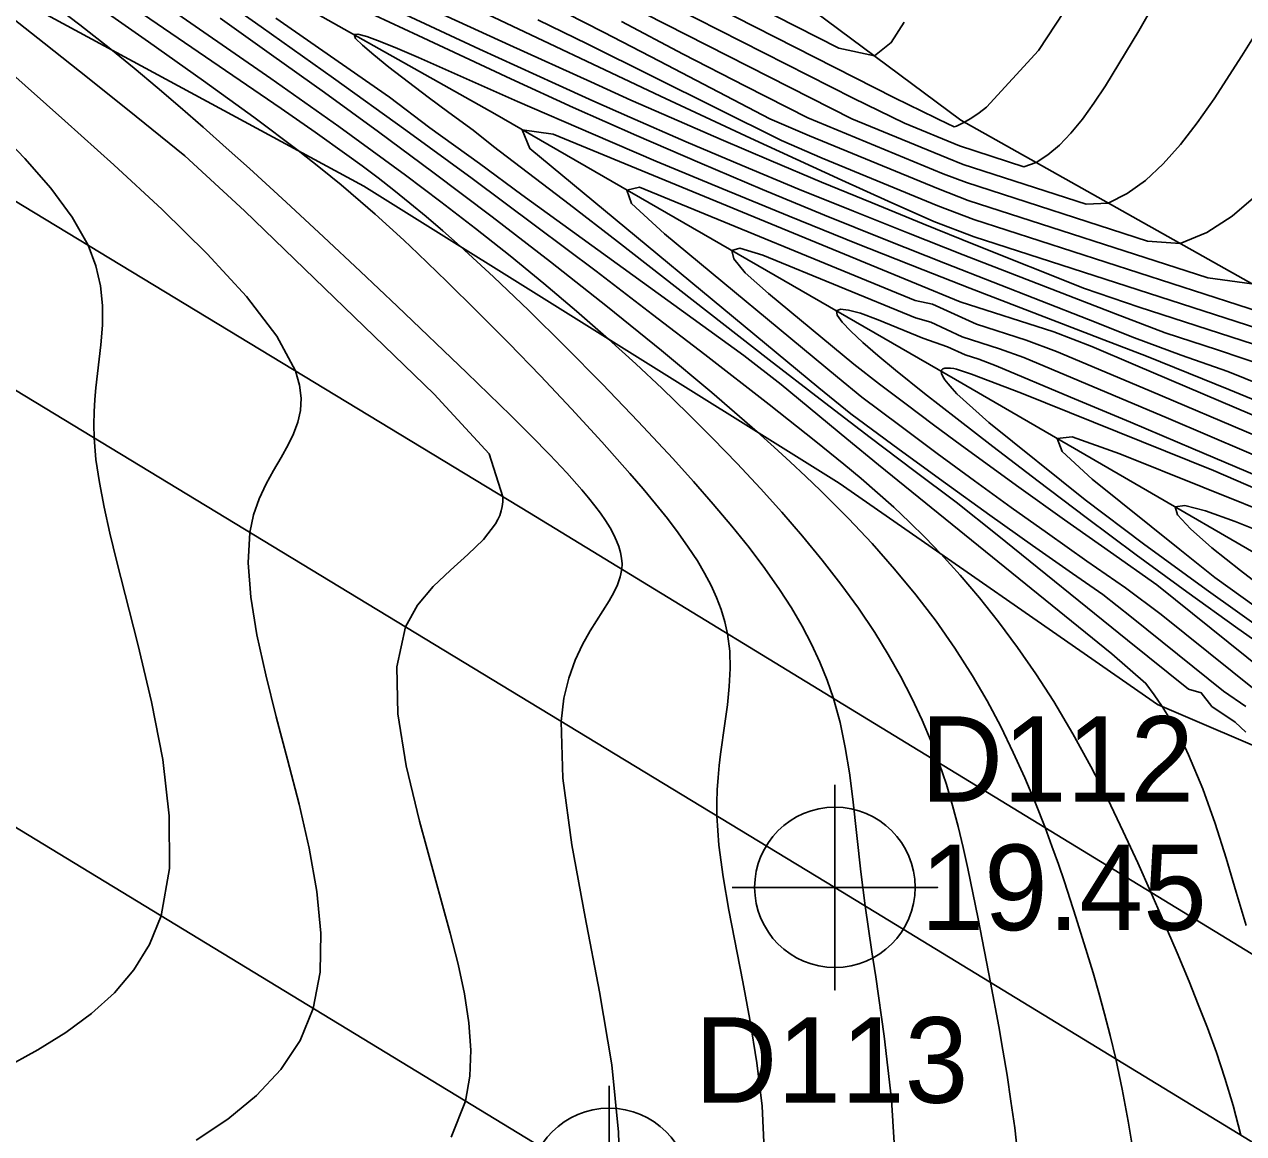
# Model space of a CAD drawing. Extents: x 2356077 to 2359823, y 225951 to 227822.
# Drawn here: x 2356705.55 to 2356741.17, y 227243.13 to 227275.54 of the extents above; entities that cross this region are included whole.
import ezdxf

# ---------------------------------------------------------------- set-up
doc = ezdxf.new("R2010")
doc.units = 0
for name, color, linetype in [('DTM Contours Major', 7, 'Continuous'), ('DTM Contours Minor', 7, 'Continuous'), ('Exist DTM Crownline', 7, 'Continuous'), ('Exist DTM Crownline Cogo Number', 7, 'Continuous'), ('Exist DTM Crownline Cogo Point CELL', 7, 'Continuous'), ('Exist Roads EOP', 7, 'Continuous'), ('Exist Roads EOP Cogo Elevation', 7, 'Continuous'), ('Exist Roads EOP Cogo Number', 7, 'Continuous'), ('Exist Roads EOP Cogo Point CELL', 7, 'Continuous'), ('PH Exist DTM Breakline', 7, 'Continuous')]:
    doc.layers.add(name, color=color, linetype=linetype)

msp = doc.modelspace()

# ---------------------------------------------------------------- linework, layer by layer
at = {"layer": 'DTM Contours Major'}
for points in [[(2356741.948, 227275.948), (2356741.121, 227274.621), (2356740.31, 227273.364), (2356739.821, 227272.666), (2356739.327, 227272.028), (2356738.823, 227271.462), (2356738.306, 227270.981), (2356737.772, 227270.595), (2356737.216, 227270.319), (2356736.577, 227270.284), (2356732.982, 227271.446), (2356732.504, 227271.635), (2356729.73, 227272.778), (2356717.655, 227278.92)], [(2356702.602, 227277.773), (2356706.13, 227274.991), (2356707.442, 227273.948), (2356708.814, 227272.849), (2356710.238, 227271.696), (2356711.981, 227270.093), (2356717.521, 227264.733), (2356719.133, 227262.995), (2356719.534, 227261.735), (2356719.53, 227261.592), (2356719.512, 227261.454), (2356719.481, 227261.321), (2356719.438, 227261.193), (2356719.384, 227261.069), (2356719.319, 227260.948), (2356718.968, 227260.485), (2356718.512, 227260.044), (2356718.003, 227259.595), (2356717.494, 227259.112), (2356717.037, 227258.567), (2356716.686, 227257.933), (2356716.429, 227256.768), (2356716.461, 227255.394), (2356716.707, 227253.87), (2356717.093, 227252.254), (2356717.994, 227248.984), (2356718.221, 227248.08), (2356718.406, 227247.208), (2356718.535, 227246.369), (2356718.594, 227245.566), (2356718.567, 227244.802), (2356718.441, 227244.08), (2356718.017, 227243.024)], [(2356741.467, 227266.193), (2356738.124, 227267.273), (2356736.528, 227267.824), (2356733.302, 227269.11), (2356731.81, 227269.712), (2356730.322, 227270.32), (2356728.841, 227270.932), (2356727.369, 227271.551), (2356725.907, 227272.175), (2356724.458, 227272.805), (2356723.275, 227273.329), (2356722.097, 227273.857), (2356719.732, 227274.934), (2356713.672, 227277.718)], [(2356711.272, 227275.719), (2356712.776, 227274.653), (2356714.321, 227273.547), (2356715.895, 227272.402), (2356717.49, 227271.222), (2356719.218, 227269.917), (2356720.926, 227268.597), (2356722.586, 227267.285), (2356724.165, 227266.005), (2356725.633, 227264.78), (2356726.958, 227263.632), (2356727.457, 227263.186), (2356727.93, 227262.754), (2356728.38, 227262.332), (2356728.811, 227261.918), (2356729.225, 227261.509), (2356729.627, 227261.1), (2356730.317, 227260.366), (2356730.975, 227259.623), (2356731.599, 227258.869), (2356732.187, 227258.099), (2356732.739, 227257.313), (2356733.253, 227256.508), (2356733.681, 227255.769), (2356734.078, 227255.019), (2356734.445, 227254.267), (2356734.783, 227253.519), (2356735.092, 227252.784), (2356735.374, 227252.068), (2356735.575, 227251.528), (2356735.762, 227251.001), (2356735.939, 227250.482), (2356736.273, 227249.456), (2356736.606, 227248.389), (2356736.776, 227247.824), (2356736.946, 227247.24), (2356737.113, 227246.631), (2356737.277, 227245.99), (2356737.437, 227245.313), (2356737.626, 227244.429), (2356737.804, 227243.488), (2356737.969, 227242.501)], [(2356741.584, 227263.496), (2356738.415, 227264.841), (2356735.709, 227265.984), (2356734.819, 227266.312), (2356733.365, 227266.782), (2356732.084, 227267.364), (2356731.579, 227267.468), (2356723.524, 227270.785), (2356723.157, 227270.697), (2356723.29, 227270.305), (2356724.257, 227269.416), (2356729.305, 227265.234), (2356730.024, 227264.643), (2356731.126, 227263.815), (2356732.223, 227263.001), (2356733.312, 227262.204), (2356734.387, 227261.425), (2356735.446, 227260.668), (2356736.595, 227259.856), (2356737.718, 227259.071), (2356738.767, 227258.292), (2356741.532, 227256.07)], [(2356741.996, 227260.582), (2356740.929, 227261.014), (2356740.062, 227261.324), (2356739.455, 227261.478), (2356739.169, 227261.444), (2356739.239, 227261.209), (2356739.617, 227260.798), (2356740.249, 227260.243), (2356741.082, 227259.577), (2356742.061, 227258.834)]]:
    msp.add_lwpolyline(points, dxfattribs=at)
at = {"layer": 'DTM Contours Minor'}
for points in [[(2356731.256, 227275.601), (2356730.877, 227275.008), (2356730.391, 227274.616), (2356729.347, 227274.846), (2356716.386, 227281.441)], [(2356736.663, 227277.037), (2356735.184, 227274.773), (2356733.659, 227273.119), (2356733.446, 227272.956), (2356733.231, 227272.81), (2356733.014, 227272.681), (2356732.787, 227272.567), (2356732.718, 227272.544), (2356732.694, 227272.551), (2356732.663, 227272.576), (2356732.569, 227272.614), (2356730.97, 227273.397), (2356716.43, 227280.791)], [(2356706.961, 227279.352), (2356712.473, 227275.466), (2356714.58, 227273.969), (2356716.697, 227272.446), (2356718.63, 227271.032), (2356720.488, 227269.652), (2356722.253, 227268.323), (2356723.907, 227267.064), (2356725.431, 227265.891), (2356727.308, 227264.432), (2356728.676, 227263.35), (2356729.494, 227262.685), (2356729.997, 227262.265), (2356730.481, 227261.848), (2356730.951, 227261.427), (2356731.412, 227260.995), (2356731.869, 227260.544), (2356732.328, 227260.067), (2356732.889, 227259.448), (2356733.453, 227258.784), (2356734.015, 227258.078), (2356734.568, 227257.336), (2356735.107, 227256.56), (2356735.627, 227255.754), (2356736.185, 227254.812), (2356736.71, 227253.854), (2356737.202, 227252.895), (2356737.658, 227251.952), (2356738.08, 227251.042), (2356738.466, 227250.181), (2356738.67, 227249.716), (2356739.23, 227248.409), (2356739.579, 227247.571), (2356739.849, 227246.903), (2356740.116, 227246.217), (2356740.377, 227245.502), (2356740.629, 227244.749), (2356740.87, 227243.945), (2356741.097, 227243.08)], [(2356707.162, 227277.838), (2356712.75, 227273.96), (2356713.75, 227273.257), (2356714.738, 227272.554), (2356715.715, 227271.848), (2356716.683, 227271.136), (2356717.716, 227270.358), (2356718.736, 227269.571), (2356719.74, 227268.775), (2356720.725, 227267.972), (2356721.686, 227267.16), (2356722.621, 227266.343), (2356723.416, 227265.623), (2356724.189, 227264.899), (2356724.939, 227264.172), (2356725.667, 227263.443), (2356726.373, 227262.712), (2356727.056, 227261.979), (2356727.683, 227261.283), (2356728.286, 227260.586), (2356728.863, 227259.887), (2356729.409, 227259.185), (2356729.922, 227258.48), (2356730.398, 227257.771), (2356730.791, 227257.131), (2356731.153, 227256.49), (2356731.482, 227255.85), (2356731.779, 227255.212), (2356732.046, 227254.58), (2356732.281, 227253.956), (2356732.49, 227253.331), (2356732.672, 227252.713), (2356732.834, 227252.099), (2356732.979, 227251.487), (2356733.113, 227250.873), (2356733.415, 227249.4), (2356733.777, 227247.547), (2356734.018, 227246.255), (2356734.141, 227245.561), (2356734.261, 227244.835), (2356734.376, 227244.08), (2356734.485, 227243.295), (2356734.65, 227241.848)], [(2356705.703, 227277.475), (2356709.176, 227275.024), (2356710.783, 227273.885), (2356712.252, 227272.823), (2356713.548, 227271.853), (2356714.205, 227271.338), (2356714.809, 227270.847), (2356715.376, 227270.367), (2356715.802, 227269.994), (2356716.22, 227269.618), (2356716.635, 227269.236), (2356717.05, 227268.846), (2356717.896, 227268.029), (2356718.785, 227267.15), (2356719.702, 227266.222), (2356720.627, 227265.266), (2356721.54, 227264.301), (2356722.418, 227263.344), (2356723.242, 227262.415), (2356723.629, 227261.966), (2356723.994, 227261.527), (2356724.337, 227261.099), (2356724.656, 227260.679), (2356724.949, 227260.266), (2356725.214, 227259.86), (2356725.427, 227259.501), (2356725.615, 227259.144), (2356725.776, 227258.79), (2356725.912, 227258.438), (2356726.019, 227258.085), (2356726.097, 227257.731), (2356726.16, 227257.226), (2356726.173, 227256.713), (2356726.147, 227256.192), (2356726.092, 227255.658), (2356726.019, 227255.11), (2356725.893, 227254.218), (2356725.852, 227253.881), (2356725.817, 227253.535), (2356725.792, 227253.176), (2356725.78, 227252.803), (2356725.783, 227252.414), (2356725.845, 227251.558), (2356725.968, 227250.635), (2356726.136, 227249.655), (2356726.542, 227247.559), (2356726.747, 227246.464), (2356726.954, 227245.198), (2356727.104, 227243.926), (2356727.169, 227242.666)], [(2356739.14, 227277.175), (2356738.11, 227275.353), (2356737.142, 227273.742), (2356736.802, 227273.232), (2356736.465, 227272.772), (2356736.13, 227272.364), (2356735.795, 227272.014), (2356735.457, 227271.725), (2356735.115, 227271.5), (2356734.753, 227271.376), (2356732.871, 227271.987), (2356731.266, 227272.648), (2356729.769, 227273.383), (2356722.593, 227277.031)], [(2356745.173, 227263.598), (2356740.712, 227265.397), (2356739.349, 227265.873), (2356737.985, 227266.377), (2356736.642, 227266.912), (2356732.464, 227268.548), (2356730.716, 227269.243), (2356728.931, 227269.967), (2356727.116, 227270.717), (2356725.282, 227271.493), (2356723.436, 227272.292), (2356721.588, 227273.114), (2356719.765, 227273.947), (2356717.052, 227275.214), (2356714.54, 227276.395)], [(2356706.247, 227276.23), (2356707.171, 227275.524), (2356708.075, 227274.813), (2356708.758, 227274.257), (2356709.433, 227273.693), (2356710.103, 227273.119), (2356710.773, 227272.534), (2356711.445, 227271.935), (2356712.125, 227271.323), (2356713.199, 227270.34), (2356714.286, 227269.334), (2356715.371, 227268.318), (2356716.44, 227267.307), (2356718.475, 227265.361), (2356719.766, 227264.107), (2356720.356, 227263.52), (2356720.902, 227262.962), (2356721.398, 227262.434), (2356721.839, 227261.938), (2356722.037, 227261.702), (2356722.219, 227261.473), (2356722.385, 227261.252), (2356722.533, 227261.038), (2356722.663, 227260.83), (2356722.773, 227260.628), (2356722.856, 227260.452), (2356722.922, 227260.279), (2356722.97, 227260.11), (2356723.001, 227259.944), (2356723.013, 227259.78), (2356723.005, 227259.619), (2356722.961, 227259.393), (2356722.882, 227259.166), (2356722.773, 227258.936), (2356722.638, 227258.698), (2356722.086, 227257.82), (2356721.857, 227257.415), (2356721.643, 227256.959), (2356721.457, 227256.44), (2356721.316, 227255.848), (2356721.235, 227255.173), (2356721.28, 227253.514), (2356721.546, 227251.569), (2356721.937, 227249.451), (2356722.359, 227247.27), (2356722.715, 227245.138), (2356722.912, 227243.166), (2356722.923, 227242.85)], [(2356708.414, 227276.245), (2356713.05, 227273.085), (2356714.05, 227272.392), (2356714.975, 227271.731), (2356715.418, 227271.406), (2356715.885, 227271.053), (2356716.348, 227270.692), (2356716.814, 227270.318), (2356717.287, 227269.924), (2356717.775, 227269.505), (2356718.284, 227269.054), (2356719.256, 227268.161), (2356720.289, 227267.175), (2356721.356, 227266.124), (2356722.43, 227265.034), (2356723.484, 227263.934), (2356724.493, 227262.849), (2356725.1, 227262.177), (2356725.676, 227261.521), (2356726.217, 227260.88), (2356726.723, 227260.252), (2356727.189, 227259.635), (2356727.615, 227259.028), (2356727.961, 227258.49), (2356728.272, 227257.958), (2356728.55, 227257.429), (2356728.795, 227256.901), (2356729.008, 227256.373), (2356729.189, 227255.844), (2356729.383, 227255.136), (2356729.534, 227254.414), (2356729.654, 227253.672), (2356729.753, 227252.903), (2356729.99, 227250.779), (2356730.117, 227249.781), (2356730.315, 227248.436), (2356730.425, 227247.712), (2356730.675, 227245.973), (2356730.885, 227244.125), (2356731.002, 227242.229)], [(2356741.418, 227267.956), (2356740.13, 227268.132), (2356733.128, 227270.394), (2356732.255, 227270.731), (2356728.489, 227272.284), (2356727.334, 227272.781), (2356724.104, 227274.467), (2356722.472, 227275.31), (2356720.843, 227276.141)], [(2356745.961, 227276.179), (2356745.302, 227275.371), (2356744.671, 227274.524), (2356743.429, 227272.79), (2356742.822, 227271.985), (2356742.191, 227271.224), (2356741.531, 227270.532), (2356740.836, 227269.936), (2356740.1, 227269.462), (2356739.317, 227269.138), (2356738.362, 227269.205), (2356733.075, 227270.914), (2356732.398, 227271.175), (2356728.441, 227272.808), (2356726.622, 227273.733), (2356724.8, 227274.667), (2356722.994, 227275.619)], [(2356712.903, 227275.723), (2356716.215, 227273.412), (2356717.397, 227272.517), (2356718.85, 227271.472), (2356720.083, 227270.554), (2356726.575, 227265.866), (2356727.667, 227265.018), (2356729.584, 227263.43), (2356730.506, 227262.671), (2356737.326, 227257.148), (2356738.319, 227256.281), (2356738.562, 227255.947), (2356738.79, 227255.609), (2356738.936, 227255.378), (2356739.074, 227255.145), (2356739.206, 227254.91), (2356739.332, 227254.672), (2356739.452, 227254.433), (2356739.567, 227254.192), (2356739.985, 227253.199), (2356740.344, 227252.188), (2356740.662, 227251.176), (2356740.958, 227250.178), (2356741.25, 227249.212)], [(2356741.913, 227265.521), (2356740.409, 227266.033), (2356738.884, 227266.525), (2356737.434, 227267.08), (2356732.977, 227268.809), (2356731.38, 227269.436), (2356729.771, 227270.079), (2356728.151, 227270.738), (2356726.522, 227271.414), (2356724.885, 227272.109), (2356723.242, 227272.824), (2356722.157, 227273.307), (2356721.065, 227273.799), (2356718.847, 227274.817), (2356716.554, 227275.884)], [(2356742.558, 227266.342), (2356733.297, 227269.335), (2356732.12, 227269.781), (2356730.787, 227270.371), (2356729.439, 227270.983), (2356726.771, 227272.213), (2356724.138, 227273.445), (2356718.904, 227275.911)], [(2356741.969, 227267.035), (2356733.296, 227269.838), (2356732.242, 227270.233), (2356728.86, 227271.627), (2356727.671, 227272.144), (2356722.01, 227274.956), (2356720.554, 227275.673)], [(2356703.87, 227275.264), (2356706.73, 227272.725), (2356708.163, 227271.439), (2356709.578, 227270.128), (2356710.896, 227268.83), (2356712.038, 227267.586), (2356712.923, 227266.433), (2356713.473, 227265.411), (2356713.593, 227264.999), (2356713.637, 227264.617), (2356713.616, 227264.256), (2356713.539, 227263.912), (2356713.416, 227263.579), (2356713.256, 227263.249), (2356713.052, 227262.884), (2356712.833, 227262.507), (2356712.615, 227262.109), (2356712.415, 227261.68), (2356712.25, 227261.211), (2356712.137, 227260.693), (2356712.086, 227259.803), (2356712.165, 227258.798), (2356712.347, 227257.701), (2356712.605, 227256.53), (2356712.912, 227255.308), (2356713.242, 227254.054), (2356713.576, 227252.755), (2356713.872, 227251.465), (2356714.096, 227250.202), (2356714.213, 227248.988), (2356714.19, 227247.842), (2356713.993, 227246.784), (2356713.606, 227245.844), (2356713.044, 227244.999), (2356712.333, 227244.239), (2356711.5, 227243.553), (2356710.57, 227242.934)], [(2356741.905, 227264.388), (2356740.744, 227264.874), (2356739.567, 227265.352), (2356738.338, 227265.84), (2356737.088, 227266.326), (2356733.177, 227267.83), (2356731.811, 227268.362), (2356729.867, 227269.133), (2356727.893, 227269.932), (2356725.926, 227270.742), (2356724.005, 227271.546), (2356722.169, 227272.328), (2356719.963, 227273.287), (2356717.062, 227274.571), (2356716.456, 227274.832), (2356715.949, 227275.04), (2356715.557, 227275.185), (2356715.297, 227275.255), (2356715.183, 227275.24), (2356715.229, 227275.129), (2356715.427, 227274.928), (2356715.757, 227274.646), (2356716.2, 227274.293), (2356717.35, 227273.414), (2356717.948, 227272.961), (2356718.66, 227272.444), (2356719.262, 227271.966), (2356721.467, 227270.282), (2356722.877, 227269.192), (2356727.312, 227265.738), (2356728.799, 227264.588), (2356730.26, 227263.468), (2356731.538, 227262.501), (2356732.773, 227261.579), (2356733.971, 227260.627), (2356737.778, 227257.548), (2356739.566, 227256.112), (2356739.937, 227256.011), (2356740.249, 227255.608), (2356740.927, 227255.153), (2356741.242, 227254.853)], [(2356704.7, 227272.512), (2356705.561, 227271.621), (2356706.321, 227270.749), (2356706.948, 227269.903), (2356707.411, 227269.087), (2356707.641, 227268.488), (2356707.776, 227267.903), (2356707.834, 227267.326), (2356707.832, 227266.751), (2356707.788, 227266.173), (2356707.641, 227264.921), (2356707.608, 227264.575), (2356707.586, 227264.217), (2356707.578, 227263.844), (2356707.588, 227263.453), (2356707.643, 227262.823), (2356707.743, 227262.149), (2356707.88, 227261.432), (2356708.049, 227260.674), (2356708.242, 227259.878), (2356708.869, 227257.426), (2356709.268, 227255.743), (2356709.592, 227254.054), (2356709.784, 227252.411), (2356709.788, 227250.871), (2356709.545, 227249.488), (2356709.212, 227248.654), (2356708.752, 227247.908), (2356708.18, 227247.238), (2356707.512, 227246.633), (2356706.763, 227246.082), (2356705.948, 227245.572), (2356704.923, 227245.013)], [(2356742.384, 227263.716), (2356740.97, 227264.326), (2356738.017, 227265.585), (2356736.737, 227266.127), (2356735.632, 227266.552), (2356732.896, 227267.436), (2356731.619, 227267.954), (2356720.998, 227272.332), (2356720.096, 227272.462), (2356720.318, 227271.908), (2356728.759, 227264.915), (2356729.702, 227264.16), (2356731.106, 227263.121), (2356732.461, 227262.131), (2356733.762, 227261.194), (2356735.003, 227260.312), (2356736.179, 227259.489), (2356737.06, 227258.882), (2356737.902, 227258.218), (2356740.588, 227256.06), (2356741.24, 227255.603)], [(2356742.398, 227262.564), (2356738.981, 227264.018), (2356734.748, 227265.802), (2356734.046, 227266.06), (2356732.953, 227266.413), (2356732.034, 227266.834), (2356731.585, 227266.962), (2356727.127, 227268.799), (2356726.451, 227268.998), (2356726.217, 227268.933), (2356726.28, 227268.688), (2356726.614, 227268.282), (2356727.293, 227267.671), (2356729.787, 227265.606), (2356730.538, 227265.027), (2356731.315, 227264.437), (2356732.114, 227263.84), (2356732.931, 227263.235), (2356734.61, 227262.014), (2356735.938, 227261.064), (2356737.283, 227260.113), (2356738.638, 227259.164), (2356742.308, 227256.216)], [(2356741.557, 227262.344), (2356739.696, 227263.139), (2356737.869, 227263.913), (2356736.117, 227264.65), (2356733.941, 227265.557), (2356733.44, 227265.753), (2356733.038, 227265.883), (2356732.523, 227266.116), (2356732.16, 227266.24), (2356731.799, 227266.37), (2356730.498, 227266.907), (2356729.982, 227267.096), (2356729.632, 227267.188), (2356729.393, 227267.214), (2356729.278, 227267.168), (2356729.296, 227267.041), (2356729.441, 227266.839), (2356729.697, 227266.57), (2356730.052, 227266.242), (2356730.491, 227265.862), (2356731.001, 227265.439), (2356731.848, 227264.757), (2356732.8, 227264.01), (2356733.842, 227263.204), (2356735.17, 227262.189), (2356736.576, 227261.128), (2356738.034, 227260.043), (2356739.518, 227258.956), (2356741.001, 227257.89), (2356742.458, 227256.865)], [(2356742.252, 227261.658), (2356740.294, 227262.499), (2356734.683, 227264.761), (2356733.226, 227265.32), (2356732.789, 227265.462), (2356732.711, 227265.482), (2356732.605, 227265.495), (2356732.515, 227265.498), (2356732.444, 227265.491), (2356732.39, 227265.473), (2356732.355, 227265.444), (2356732.339, 227265.403), (2356732.346, 227265.337), (2356732.382, 227265.252), (2356732.447, 227265.15), (2356732.539, 227265.031), (2356732.657, 227264.897), (2356732.799, 227264.747), (2356733.727, 227263.909), (2356736.54, 227261.65), (2356738.248, 227260.361), (2356740.077, 227259.025), (2356741.91, 227257.719)], [(2356742.403, 227261.041), (2356737.554, 227262.995), (2356736.166, 227263.491), (2356735.728, 227263.439), (2356735.869, 227263.06), (2356736.749, 227262.25), (2356739.313, 227260.19), (2356740.336, 227259.376), (2356741.917, 227258.233)]]:
    msp.add_lwpolyline(points, dxfattribs=at)
at = {"layer": 'Exist DTM Crownline'}
msp.add_lwpolyline([(2357542.756, 226741.609), (2357459.889, 226792.427), (2357374.177, 226844.74), (2357291.426, 226895.083), (2357208.118, 226946.275), (2357125.882, 226996.539), (2357045.017, 227045.595), (2356966.337, 227093.498), (2356883.413, 227143.712), (2356799.704, 227194.618), (2356722.637, 227241.528), (2356636.765, 227293.74), (2356553.053, 227344.465), (2356470.397, 227394.758), (2356383.201, 227447.638), (2356299.889, 227498.478), (2356223.248, 227545.375)], dxfattribs=at)
at = {"layer": 'Exist DTM Crownline Cogo Point CELL'}
msp.add_lwpolyline([(2356722.637, 227244.528), (2356722.637, 227238.528), (2356722.637, 227241.528), (2356725.637, 227241.528), (2356719.637, 227241.528)], dxfattribs=at)
msp.add_circle((2356722.637, 227241.528), 2.344, dxfattribs=at)
at = {"layer": 'Exist Roads EOP'}
msp.add_lwpolyline([(2357548.158, 226751.097), (2357465.654, 226801.744), (2357379.741, 226854.27), (2357296.317, 226905.048), (2357214.489, 226955.136), (2357131.706, 227005.719), (2357050.471, 227054.837), (2356971.347, 227103.361), (2356888.766, 227153.021), (2356805.008, 227204.071), (2356729.232, 227250.322), (2356641.873, 227303.321), (2356558.204, 227353.943), (2356475.441, 227404.348), (2356389.192, 227456.864), (2356305.906, 227507.596), (2356229.771, 227554.142)], dxfattribs=at)
at = {"layer": 'Exist Roads EOP Cogo Point CELL'}
msp.add_lwpolyline([(2356729.232, 227253.322), (2356729.232, 227247.322), (2356729.232, 227250.322), (2356732.232, 227250.322), (2356726.232, 227250.322)], dxfattribs=at)
msp.add_circle((2356729.232, 227250.322), 2.344, dxfattribs=at)
at = {"layer": 'PH Exist DTM Breakline'}
for points in [[(2356855.847, 227178.772), (2356834.49, 227192.255), (2356810.399, 227206.967), (2356788.735, 227220.136), (2356766.278, 227233.766), (2356744.171, 227246.698), (2356720.307, 227261.266), (2356695.176, 227276.508), (2356674.936, 227288.289), (2356652.397, 227302.228), (2356630.481, 227315.802), (2356612.536, 227326.207), (2356593.177, 227338.498), (2356576.924, 227348.664), (2356557.519, 227360.393), (2356536.799, 227373.48)], [(2356598.346, 227344.988), (2356610.985, 227337.882), (2356624.757, 227330.619), (2356633.489, 227324.349), (2356646.025, 227317.874), (2356660.346, 227309.675), (2356674.025, 227301.367), (2356685.554, 227293.579), (2356704.848, 227281.062), (2356719.296, 227272.924), (2356732.757, 227265.163), (2356747.196, 227256.79), (2356757.161, 227250.113), (2356766.932, 227244.619), (2356779.34, 227236.291), (2356790.423, 227229.967), (2356803.979, 227221.604), (2356813.49, 227214.849), (2356822.994, 227209.197), (2356834.106, 227204.079), (2356840.653, 227200.058), (2356845.766, 227194.655), (2356853.969, 227189.123)], [(2356849.479, 227201.151), (2356841.501, 227207.716), (2356831.266, 227213.47), (2356818.296, 227221.156), (2356803.747, 227229.459), (2356792.725, 227238.092), (2356780.814, 227244.788), (2356767.706, 227252.157), (2356757.219, 227258.47), (2356745.167, 227265.849), (2356732.916, 227272.736), (2356723.277, 227279.91)], [(2356701.726, 227278.246), (2356715.471, 227270.812), (2356729.359, 227262.131), (2356738.661, 227255.665), (2356750.12, 227250.753), (2356761.713, 227243.85), (2356773.041, 227235.362), (2356785.512, 227228.645), (2356797.791, 227220.404), (2356811.601, 227211.944), (2356824.322, 227204.174), (2356835.217, 227197.94), (2356847.087, 227190.239), (2356863.916, 227179.1)]]:
    msp.add_lwpolyline(points, dxfattribs=at)

# ---------------------------------------------------------------- texts
at = {"layer": 'Exist DTM Crownline Cogo Number'}
msp.add_text('D113', height=2.5, dxfattribs=at).set_placement((2356725.137, 227244.028))
at = {"layer": 'Exist Roads EOP Cogo Elevation'}
msp.add_text('19.45', height=2.5, dxfattribs=at).set_placement((2356731.732, 227249.072))
at = {"layer": 'Exist Roads EOP Cogo Number'}
msp.add_text('D112', height=2.5, dxfattribs=at).set_placement((2356731.732, 227252.822))

doc.saveas('drawing.dxf')
